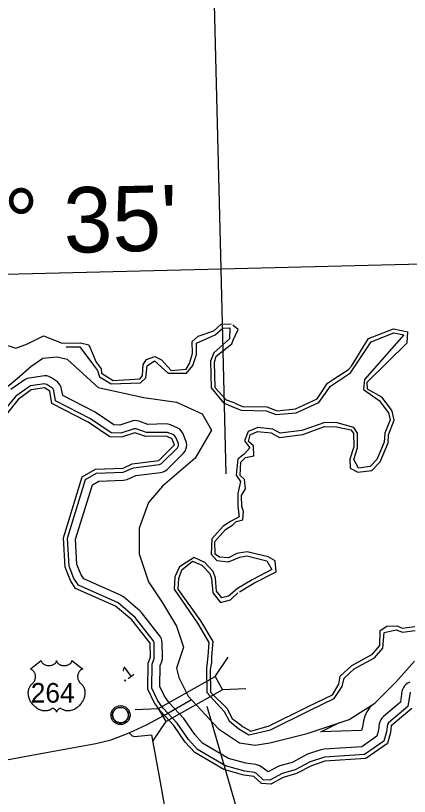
# Model space of a CAD drawing. Extents: x 2532689 to 2764727, y 536648 to 732970.
# Drawn here: x 2741202 to 2745107, y 671354 to 679109 of the extents above; entities that cross this region are included whole.
import ezdxf

# ---------------------------------------------------------------- set-up
doc = ezdxf.new("R2010")
doc.units = 0
for name, color, linetype in [('Exist Boundary Political CountyLine', 7, 'Continuous'), ('Exist Civil Demographics Community CELL', 7, 'Continuous'), ('Exist Hydrographic Bay Label', 7, 'Continuous'), ('Exist Hydrographic Buffer Line', 7, 'Continuous'), ('Exist Hydrographic River Shore', 7, 'Continuous'), ('Exist Road Primary US Attributed', 7, 'Continuous'), ('Exist Road Primary US Shield CELL', 7, 'Continuous'), ('Exist Road Primary US Shield Number Label', 7, 'Continuous'), ('Exist Road Primary US Structure Standard Bridge CELL', 7, 'Continuous'), ('Exist Road Primary US Structure Standard Bridge Number Label', 7, 'Continuous'), ('Exist Road Secondary Mileage Hundredths English Label', 7, 'Continuous'), ('Exist Road Secondary Type 51 Attributed', 7, 'Continuous'), ('Map Preparation Longitude Latitude Label', 7, 'Continuous'), ('Map Preparation Longitude Latitude Lines', 7, 'Continuous')]:
    doc.layers.add(name, color=color, linetype=linetype)

msp = doc.modelspace()

# ---------------------------------------------------------------- linework, layer by layer
at = {"layer": 'Exist Boundary Political CountyLine'}
for points in [[(2742019.3, 675414.2), (2741715.3, 675694.1), (2741609, 675715.4), (2741470.7, 675704.8), (2741353.7, 675619.6), (2741215.4, 675502.6), (2741077.1, 675385.5)], [(2742019.3, 675414.2), (2742474.2, 675314.6), (2742798.3, 675268.3), (2743052.9, 675152.5), (2743145.5, 674990.4), (2742983.5, 674712.5), (2742659.4, 674434.5), (2742520.5, 674272.4), (2742427.9, 674017.6), (2742427.9, 673762.9), (2742520.5, 673484.9), (2742659.4, 673276.5), (2742798.3, 673044.9), (2742867.7, 672836.4), (2742798.3, 672628), (2742821.4, 672535.3), (2742914, 672350), (2743215, 672025.8), (2743423.3, 671886.8), (2743578.9, 671863.8), (2743724.2, 671886.8), (2744094.6, 671979.5), (2744511.3, 672118.4), (2744766, 672280.5), (2744974.3, 672489), (2745159.5, 672697.4)]]:
    msp.add_lwpolyline(points, dxfattribs=at)
at = {"layer": 'Exist Civil Demographics Community CELL'}
msp.add_lwpolyline([(2742164.5, 672173.9), (2742165.5, 672179.5), (2742167.3, 672186), (2742170.2, 672193.2), (2742173.1, 672199), (2742176.5, 672204.7), (2742180.2, 672209.8), (2742184.2, 672214.2), (2742188.8, 672218.8), (2742194.3, 672223.4), (2742199.7, 672227.1), (2742204.6, 672229.9), (2742209.7, 672232.4), (2742215.1, 672234.7), (2742220.8, 672236.5), (2742225.1, 672237.7), (2742229.9, 672238.4), (2742234.1, 672239.1), (2742240.4, 672239.4), (2742244.9, 672239.3), (2742250.5, 672239), (2742255.4, 672238.3), (2742260.3, 672237.3), (2742265.3, 672235.9), (2742270.5, 672233.9), (2742277.2, 672231), (2742283.4, 672227.5), (2742288.5, 672224), (2742293.6, 672220), (2742297, 672216.8), (2742301.1, 672212.4), (2742304.9, 672207.8), (2742308, 672203.2), (2742311.2, 672198.2), (2742313.6, 672193), (2742315.6, 672188), (2742317.2, 672183), (2742318.5, 672178.4), (2742319.6, 672172.3), (2742320.2, 672167.6), (2742320.5, 672161.6), (2742320.3, 672155.8), (2742319.7, 672150.1), (2742318.8, 672144.7), (2742317.1, 672138.5), (2742315.2, 672132.7), (2742313, 672127.6), (2742309.8, 672121.6), (2742306.5, 672116.3), (2742303.1, 672111.6), (2742298.8, 672106.8), (2742293.5, 672101.9), (2742288.5, 672097.8), (2742283.5, 672094.3), (2742279.2, 672091.8), (2742272.4, 672088.6), (2742265.2, 672085.9), (2742259.3, 672084.4), (2742252.7, 672083.1), (2742248.2, 672082.6), (2742243.8, 672082.4), (2742238.2, 672082.4), (2742233.9, 672082.8), (2742228.3, 672083.5), (2742222.3, 672084.8), (2742217.8, 672086.1), (2742212.6, 672088), (2742208, 672090), (2742204.1, 672092.2), (2742197.3, 672096.3), (2742191.7, 672100.6), (2742186.8, 672105.1), (2742182.3, 672109.9), (2742179.1, 672113.9), (2742176.2, 672118.1), (2742172.1, 672125.2), (2742170.3, 672128.7), (2742168.6, 672132.7), (2742166, 672140.9), (2742164.5, 672148), (2742163.8, 672153.1), (2742163.5, 672159.4), (2742163.4, 672164.1), (2742164, 672170.6)], close=True, dxfattribs=at)
for centre, radius in [((2742242.1, 672161.5), 94.3), ((2742241.8, 672161.7), 76.7)]:
    msp.add_circle(centre, radius, dxfattribs=at)
at = {"layer": 'Exist Hydrographic Bay Label'}
msp.add_line((2742634.8, 672204.9), (2742604.6, 672246.7), dxfattribs=at)
at = {"layer": 'Exist Hydrographic Buffer Line'}
for points in [[(2741703.3, 675819.6), (2741839.8, 675820.5), (2741962.8, 675651.2), (2742012.2, 675585.6), (2742032.3, 675522.8), (2742150.2, 675452), (2742439.8, 675460.4), (2742494.3, 675511.1), (2742507, 675630.2), (2742579.2, 675679.6), (2742713.9, 675558.3), (2742897, 675557.8), (2742960.6, 675635.2), (2742994.8, 675742.7), (2742994.2, 675855.3), (2743180.4, 675938.6), (2743257.3, 676005.8), (2743326.8, 676008.6), (2743324, 675899.9), (2743166.1, 675759.4), (2743136.1, 675678.5), (2743141.9, 675411.5), (2743263.1, 675262), (2743361.9, 675220.9), (2743437.3, 675189.3), (2743687.1, 675183), (2743781.4, 675146.9), (2743983.2, 675165), (2744209.4, 675265.7), (2744326, 675429.3), (2744523.3, 675560.1), (2744729.8, 675868.4), (2744953.3, 675957.7), (2745050.9, 675937), (2744660.7, 675495.1), (2744650.8, 675396.6), (2744806.9, 675287.4), (2744900.4, 675164.2), (2744915.2, 675093.4), (2744864.5, 674961), (2744856.5, 674873.7), (2744783.7, 674699.5), (2744716.7, 674629.6), (2744602, 674614.3), (2744556.9, 674698.8), (2744593, 674815.7), (2744591.8, 674963), (2744556.7, 675019.2), (2744391.2, 675063.2), (2744268.6, 675069.2), (2744042, 674987.4), (2743826.5, 674960.5), (2743754.1, 675000.2), (2743605.1, 675019.1), (2743509.3, 674979.5), (2743472.8, 674886.1), (2743523.3, 674817.1), (2743473.4, 674757.4), (2743407, 674703.3), (2743388.7, 674543.8), (2743433.7, 674482.4), (2743407.4, 674362.9), (2743404.7, 674233.1), (2743419.1, 674132.2), (2743334, 674083), (2743261.6, 674038.4), (2743147.8, 673911.6), (2743140.8, 673759.5), (2743199.1, 673697.2), (2743312.1, 673683.3), (2743425.9, 673730.4), (2743496.4, 673742.3), (2743692.6, 673695), (2743744.3, 673607.8), (2743546.6, 673506.2), (2743403.1, 673420.1), (2743314.3, 673343.2), (2743248.5, 673325.4), (2743195.6, 673390.9), (2743184.5, 673522.7), (2743161.5, 673587.8), (2743078.9, 673677.5), (2742973.3, 673725.9), (2742825.7, 673633.8), (2742782.2, 673533.3)], [(2745033.7, 672396.5), (2745018.3, 672289.1), (2744849.3, 672146.2), (2744834.8, 672131.7), (2744822.9, 672114.6), (2744814.1, 672095.7), (2744808.5, 672075.4), (2744801.6, 672011), (2744785.6, 671952.4), (2744635.5, 671846.8), (2744261, 671822.6), (2744230.3, 671816.5), (2744098.4, 671771.7), (2743943.8, 671691.8), (2743822.6, 671657), (2743798, 671647), (2743706, 671596.4), (2743646.1, 671640.3), (2743623.9, 671656.8), (2743604.9, 671665.6), (2743584.6, 671671.1), (2743485.5, 671684.4), (2743314.1, 671731), (2743055.5, 671882.7), (2742979.7, 671967.4), (2742871.2, 672126.9), (2742727.7, 672281.5), (2742701.8, 672317), (2742678.7, 672349), (2742633.1, 672446.1), (2742635.6, 672653.3), (2742650.8, 672693.4), (2742657.1, 672715.4), (2742658.8, 672736.3), (2742655.9, 672879.9), (2742648.5, 672918.4), (2742639.9, 672937.3), (2742449, 673180.9), (2742432.6, 673197.8), (2742270.6, 673335.8), (2742241.1, 673354.2), (2741877.7, 673514.2), (2741851.9, 673554.3), (2741810.5, 673657.5), (2741796.7, 673908.1), (2741962.8, 674448.4), (2742027.2, 674486.5), (2742271.2, 674493.6), (2742308.7, 674500.7), (2742392.8, 674539.9), (2742639.1, 674571.2), (2742664.7, 674577.6), (2742683.8, 674586.4), (2742701, 674598.4), (2742863.2, 674759.2), (2742882.7, 674784.3), (2742891.5, 674803.2), (2742897, 674823.5), (2742898.7, 674844.3), (2742897, 674865.1), (2742891.5, 674885.4), (2742862.6, 674955.2), (2742843.7, 674986.1), (2742829, 675000.9), (2742811.7, 675012.9), (2742737.7, 675044.1), (2742713.5, 675051), (2742692.8, 675052.8), (2742511.7, 675048.5), (2742423.6, 675079.5), (2742383.8, 675086.3), (2742363.1, 675084.4), (2742234.5, 675042.4), (2742174.4, 675045), (2741990.7, 675171.3), (2741668.6, 675334.4), (2741658.3, 675397.9), (2741652.6, 675419.8), (2741643.8, 675438.7), (2741631.7, 675455.9), (2741616.9, 675470.7), (2741557.2, 675512), (2741530.8, 675525.6), (2741510.5, 675531), (2741489.8, 675532.8), (2741337.2, 675509.4), (2741315.7, 675503.7), (2741296.8, 675494.9), (2741155.7, 675394.6)], [(2745114.5, 672389.4), (2745093.3, 672247.7), (2744901.2, 672085.2), (2744889.3, 672068.3), (2744880.3, 671996.1), (2744855.1, 671903.5), (2744663.1, 671768.5), (2744266.4, 671742.8), (2744124.1, 671696), (2743974, 671617.2), (2743844.8, 671580.1), (2743723.8, 671515), (2743657.8, 671519.4), (2743591.3, 671582), (2743570.8, 671592.3), (2743474.9, 671605.1), (2743282.5, 671656.8), (2743004.3, 671820), (2742916.3, 671917.9), (2742804.8, 672081.9), (2742665.9, 672230.4), (2742637, 672270.1), (2742609.3, 672308.2), (2742552.7, 672428.7), (2742555.8, 672668.6), (2742576.1, 672722), (2742575.9, 672878.2), (2742567.3, 672902.1), (2742386.2, 673131.3), (2742218.7, 673274.8), (2741823.8, 673450.7), (2741780.5, 673517.4), (2741731.3, 673640), (2741716.1, 673918), (2741895.6, 674501.5), (2742004.2, 674565.9), (2742269, 674573.5), (2742370, 674617.7), (2742628.8, 674650.6), (2742649.5, 674659.7), (2742807, 674815.9), (2742818.3, 674837.4), (2742816.2, 674858), (2742788.8, 674924.4), (2742771.7, 674943.5), (2742707.8, 674969.9), (2742499, 674968.2), (2742396.9, 675004), (2742376.8, 675005.6), (2742246, 674961.8), (2742148, 674966), (2741945.6, 675105.3), (2741596, 675281.3), (2741579.2, 675385.1), (2741570.6, 675404.4), (2741512.3, 675445.9), (2741489.8, 675452.8), (2741350.3, 675430.5), (2741202.5, 675329.6), (2741085.4, 675182.7)], [(2742782.2, 673533.3), (2742773.8, 673412.9), (2743005.3, 673076.1), (2743118.9, 672883.5), (2743107, 672748), (2743094.7, 672624.2), (2743099.6, 672385), (2743269.2, 672198.2), (2743318.4, 672103.8), (2743414.4, 672025.1), (2743516.1, 671966.9), (2743729.1, 672016.6), (2744122.4, 672212), (2744361.1, 672326.6), (2744441.9, 672446.2), (2744458.9, 672529.4), (2744559.2, 672620), (2744761.2, 672731.2), (2744845.2, 672825.3), (2744858.2, 672980.3), (2744976.5, 673008.3), (2745040.6, 672984.8), (2745165.5, 673003)], [(2745110.8, 672488.4), (2745091.9, 672479.6), (2745074.7, 672467.6), (2745059.9, 672452.8), (2745047.8, 672435.7), (2745039.2, 672416.7), (2745033.7, 672396.5)], [(2744744.9, 672267.1), (2744712.4, 672234.6), (2744684.3, 672194.6), (2744664, 672150.3), (2744651, 672103.2), (2744643.9, 672040.7), (2744632.2, 672006.9), (2744227.8, 671996.5)], [(2744227.8, 671996.5), (2744415.5, 672086.5)]]:
    msp.add_lwpolyline(points, dxfattribs=at)
at = {"layer": 'Exist Hydrographic River Shore'}
for points in [[(2742581.7, 675722.9), (2742649.7, 675689.6), (2742743.7, 675585), (2742893.8, 675597.7), (2742925.7, 675654.8), (2742956.7, 675754.5), (2742953.8, 675872.6), (2743010.8, 675924.2), (2743167.7, 675976.5), (2743240.7, 676045.1), (2743340.8, 676049.2)], [(2743360.7, 675884), (2743407.8, 675992.8), (2743357, 676035.4)], [(2743376.4, 675258.1), (2743452.7, 675226.2), (2743694.7, 675222.9), (2743795.8, 675184.3), (2743978.7, 675204.8), (2744192.8, 675302.1), (2744296.7, 675457.4), (2744353.7, 675499.1), (2744501.8, 675593.8), (2744534.8, 675627.9), (2744702.7, 675900.7), (2744949.8, 675999.4), (2745092.7, 675969)], [(2743433.9, 674673.7), (2743482.9, 674718.4), (2743564.7, 674738.2), (2743562.8, 674836.7), (2743511.8, 674877.3), (2743526.7, 674943.5), (2743600.8, 674979.3), (2743734.9, 674965.1), (2743818.7, 674919.2), (2744051.7, 674948.3), (2744266.8, 675029.3), (2744382.8, 675024.1), (2744525.8, 674993.8), (2744551.8, 674962), (2744554.9, 674827.5), (2744516.7, 674704.5), (2744518.8, 674612.6), (2744594.9, 674573), (2744735.7, 674591.8), (2744817.8, 674677.2), (2744895.9, 674864.3), (2744901.8, 674946.7), (2744956.8, 675090.1), (2744937.7, 675181.2), (2744920.7, 675206.8), (2744833.7, 675318.2), (2744690.8, 675397.8), (2744688.8, 675466.7), (2745086.8, 675860.4), (2745092.7, 675969)], [(2740360.1, 675496.9), (2740519.7, 675537.7), (2740735.8, 675533.4), (2740861.7, 675495.7), (2740953.8, 675506.1), (2741009.7, 675600.2), (2741003.8, 675823.3), (2741061.8, 675851.9), (2741204.7, 675805.2), (2741319.8, 675849.3), (2741476.6, 675927.8), (2741661.8, 675856.5), (2741844.7, 675860.6), (2741928.8, 675837.8), (2741999.7, 675666.6), (2742051.8, 675599.7), (2742052.8, 675557.1), (2742170.7, 675486.3), (2742437.7, 675500.4), (2742461.7, 675534.2), (2742467.7, 675642.8), (2742499.6, 675693.4), (2742581.7, 675722.9)], [(2743181.8, 675412.6), (2743174.7, 675668.1), (2743190.7, 675727.9), (2743345.7, 675849.1), (2743360.7, 675884)], [(2742604.6, 672246.7), (2742574.9, 672287.8), (2742512.8, 672420), (2742515.8, 672676.2), (2742538.8, 672736.3), (2742535.7, 672877.3), (2742354.9, 673106.5), (2742192.9, 673244.4), (2741796.7, 673418.8), (2741744.8, 673498.8), (2741691.7, 673631.3), (2741675.7, 673922.9), (2741861.7, 674528.1), (2741992.8, 674605.6), (2742267.7, 674613.5), (2742358.8, 674656.6), (2742623.7, 674690.3), (2742778.7, 674844.3), (2742751.9, 674908.9), (2742692.8, 674932.8), (2742492.7, 674928), (2742383.8, 674966.3), (2742251.7, 674921.5), (2742134.9, 674926.6), (2741922.8, 675072.4), (2741559.7, 675254.8), (2741539.8, 675378.8), (2741489.8, 675412.8), (2741356.7, 675391), (2741225.7, 675297.1), (2741111.6, 675151.3)], [(2743376.4, 675258.1), (2743359.8, 675265.2), (2743292.8, 675288.7), (2743181.8, 675412.6)], [(2743406, 674088), (2743456.8, 674100.1), (2743462.8, 674182.4), (2743444.7, 674234.2), (2743441.9, 674342.4), (2743481.8, 674409.7), (2743471.8, 674501.2), (2743428.7, 674542.3), (2743433.9, 674673.7)], [(2743414, 673768.9), (2743396.7, 673766), (2743314.7, 673723.2), (2743222.9, 673729.4), (2743180.8, 673760.5), (2743177.7, 673885.2), (2743282.7, 674004.4), (2743356.8, 674050.1), (2743389.8, 674084.2), (2743406, 674088)], [(2743423.8, 673385.8), (2743564.9, 673470.7), (2743786.8, 673584.7), (2743775.9, 673692.6), (2743707.8, 673732.6), (2743497.8, 673783.2), (2743414, 673768.9)], [(2743139.6, 672386), (2743133.9, 672615.8), (2743148.8, 672685.4), (2743146.8, 672744.5), (2743159.9, 672892.8), (2743038.7, 673098), (2742813.8, 673410.7), (2742819.7, 673519.3), (2742850.9, 673602.7), (2742957.7, 673689.1), (2743049.8, 673650.1), (2743126.9, 673567.8), (2743144.7, 673519.4), (2743156.8, 673375.4), (2743233.7, 673280), (2743333.8, 673307), (2743406.8, 673375.6)], [(2743438.8, 672056.8), (2743457.6, 672046.2), (2743535.8, 672001.7), (2743717.9, 672055), (2744104.8, 672248), (2744343.9, 672362.7), (2744407.9, 672467.1), (2744421.8, 672549.7), (2744535.8, 672652.9), (2744741.9, 672766.3), (2744814.9, 672851.3), (2744818.8, 673002.6), (2744884.8, 673044.6), (2744984.9, 673048.6), (2745034.9, 673024.4), (2745159.8, 673042.6)], [(2743438.8, 672056.8), (2743353.9, 672122.3), (2743301.8, 672222), (2743139.6, 672386)], [(2745130.9, 672227), (2744926.8, 672054.6), (2744919.9, 671988.6), (2744889.9, 671879.1), (2744676.9, 671729.2), (2744268.8, 671702.9), (2744136.8, 671658.1), (2743988.9, 671580), (2743855.9, 671541.7), (2743732.8, 671474.3), (2743641, 671480.5), (2743563.9, 671552.9), (2743469.5, 671565.5), (2743450.9, 671568)], [(2743450.9, 671568), (2743266.9, 671619.7), (2742978.8, 671788.6), (2742884.9, 671893.2), (2742772, 672059.4), (2742634.8, 672204.9)]]:
    msp.add_lwpolyline(points, dxfattribs=at)
at = {"layer": 'Exist Road Primary US Attributed'}
for points in [[(2742327.8, 671984.4), (2742500.4, 672063.6), (2742671.2, 672158.1), (2742945.3, 672316.3)], [(2735894.9, 669759.7), (2736147.1, 669804.7), (2736286.4, 669839.3), (2736384.3, 669869.3), (2736466.7, 669902.4), (2736618.6, 669976.8), (2736873.3, 670121.7), (2737119.4, 670265.8), (2737641.9, 670569.8), (2738177.9, 670880), (2738470.2, 671051.2), (2738719, 671193.1), (2738817.6, 671242), (2738900.6, 671280.1), (2738968.5, 671305.1), (2739107.8, 671348), (2739172.3, 671360.9), (2741075.6, 671711.5), (2741524.4, 671793.5), (2741998.9, 671878.3), (2742150.5, 671917), (2742327.8, 671984.4)]]:
    msp.add_lwpolyline(points, dxfattribs=at)
at = {"layer": 'Exist Road Primary US Shield CELL'}
msp.add_lwpolyline([(2741456.1, 672703.9), (2741456.4, 672699.5), (2741457.4, 672694.3), (2741458.2, 672691.6), (2741460.7, 672686.5), (2741464.7, 672680.4), (2741470.3, 672674.4), (2741476.7, 672669.2), (2741480.9, 672666.4), (2741488.2, 672662.5), (2741496.4, 672659.1), (2741505.6, 672656.4), (2741514.9, 672654.6), (2741525.2, 672653.4), (2741535.3, 672653.2), (2741546.2, 672654.1), (2741558.2, 672656.4), (2741563.8, 672657.8), (2741570, 672660), (2741575.8, 672662.3), (2741582.1, 672665.7), (2741587.2, 672669), (2741591.2, 672671.9), (2741596.9, 672677.3), (2741601.4, 672682.9), (2741603.2, 672686), (2741604.9, 672689), (2741607.1, 672695.4), (2741607.7, 672698.3), (2741608.2, 672704.1), (2741608.5, 672699.2), (2741609, 672696.1), (2741609.9, 672693.1), (2741611.1, 672689.9), (2741613.4, 672685.4), (2741615.9, 672681.6), (2741620.6, 672676), (2741623.6, 672673.3), (2741626.3, 672671.1), (2741633.5, 672666.1), (2741641.9, 672661.8), (2741646.1, 672660), (2741650.3, 672658.5), (2741655.7, 672656.9), (2741661.3, 672655.6), (2741666.8, 672654.6), (2741672.5, 672653.8), (2741678.3, 672653.4), (2741683, 672653.2), (2741688.8, 672653.3), (2741694.1, 672653.6), (2741699.6, 672654.2), (2741705.6, 672655.2), (2741710.4, 672656.3), (2741716.8, 672658), (2741722.6, 672660.1), (2741727.7, 672662.3), (2741734.3, 672665.7), (2741739.6, 672669.1), (2741743.5, 672672.2), (2741748.1, 672676.5), (2741752.5, 672681.6), (2741755.1, 672685.3), (2741756.9, 672689.1), (2741758.6, 672693.1), (2741759.7, 672697.4), (2741760.2, 672701.1), (2741760.3, 672704.3), (2741866.5, 672619.6), (2741864, 672618.6), (2741858.3, 672615.8), (2741853.7, 672613.1), (2741846.4, 672608), (2741843.2, 672605.1), (2741840.1, 672602.2), (2741837.2, 672599), (2741834.7, 672596.1), (2741831.6, 672591.8), (2741828.8, 672587.5), (2741826.1, 672582.8), (2741824.1, 672578.8), (2741820.9, 672570.2), (2741819.3, 672564.8), (2741818.3, 672560.2), (2741817, 672550.7), (2741816.7, 672546.2), (2741816.7, 672541.8), (2741817, 672537.1), (2741817.4, 672532.5), (2741818.2, 672527.8), (2741819, 672523.7), (2741820.3, 672518.6), (2741822.2, 672512.7), (2741824.5, 672507), (2741829.4, 672497.7), (2741835.6, 672488.3), (2741840.1, 672483.1), (2741844.5, 672478.5), (2741851, 672473), (2741854.6, 672469.9), (2741858.7, 672465.8), (2741865.3, 672458.1), (2741868, 672454.4), (2741870.7, 672450.3), (2741873.3, 672446.1), (2741875.8, 672441.6), (2741877.8, 672437.6), (2741881.5, 672428.5), (2741884.2, 672419.7), (2741885.5, 672415), (2741887.5, 672404.6), (2741888.2, 672399.5), (2741889, 672389.3), (2741889.1, 672377), (2741888.1, 672365.3), (2741885.9, 672351.7), (2741884.1, 672343.5), (2741881.3, 672334), (2741878.6, 672325.8), (2741873.8, 672313.7), (2741869.5, 672304.9), (2741863.9, 672294.6), (2741860, 672288.4), (2741855.6, 672281.7), (2741850, 672274.1), (2741843.5, 672265.9), (2741835.6, 672257.3), (2741829.3, 672250.9), (2741821, 672243.5), (2741816, 672239.4), (2741808.8, 672234), (2741799, 672227.5), (2741789.4, 672221.9), (2741781.1, 672217.7), (2741773.9, 672214.5), (2741764.5, 672210.9), (2741748.8, 672206.6), (2741743.1, 672205.4), (2741736.3, 672204.4), (2741729.9, 672203.8), (2741723.8, 672203.4), (2741715.5, 672203.4), (2741707.3, 672204), (2741699.5, 672205.2), (2741691.4, 672206.9), (2741682.9, 672209.4), (2741675.2, 672212.4), (2741667.4, 672216.2), (2741654.3, 672224.5), (2741650.5, 672226.5), (2741648.4, 672227.1), (2741643.3, 672227.3), (2741638.5, 672226.3), (2741633.6, 672224.4), (2741630.7, 672222.8), (2741626.7, 672220.2), (2741623.7, 672217.8), (2741620.1, 672214.4), (2741617.6, 672211.5), (2741615.7, 672209.2), (2741612, 672203.4), (2741610.6, 672200.6), (2741609.3, 672197.1), (2741608, 672191.8), (2741606.4, 672198.4), (2741604.4, 672202.8), (2741602.2, 672206.6), (2741599.8, 672209.9), (2741596.1, 672214.2), (2741592.8, 672217.4), (2741588.8, 672220.7), (2741584.5, 672223.2), (2741581.1, 672225), (2741577.9, 672226.2), (2741574.1, 672227.1), (2741571, 672227.4), (2741568.4, 672227.3), (2741564.9, 672226.5), (2741560.1, 672223.1), (2741555.5, 672219.9), (2741550.5, 672216.8), (2741544.6, 672213.7), (2741540.3, 672211.7), (2741535.2, 672209.7), (2741529.1, 672207.7), (2741522.6, 672206), (2741515.9, 672204.7), (2741510, 672203.7), (2741503.7, 672203.2), (2741497.9, 672203), (2741492, 672203), (2741486.4, 672203.5), (2741479.9, 672204), (2741471.9, 672205.2), (2741465.2, 672206.7), (2741458.2, 672208.6), (2741451, 672210.9), (2741443.3, 672213.8), (2741433.6, 672218), (2741426.9, 672221.5), (2741416.3, 672227.6), (2741403.9, 672236.2), (2741394.5, 672243.8), (2741387.6, 672250), (2741377.5, 672260.3), (2741371.6, 672267), (2741362.2, 672279.1), (2741356.3, 672287.8), (2741352.4, 672294.2), (2741346.8, 672304.5), (2741343.7, 672311), (2741339.6, 672320.4), (2741336.5, 672329), (2741333.8, 672337.2), (2741332.4, 672342.4), (2741330.4, 672351.5), (2741329.2, 672358), (2741328, 672366.8), (2741327.3, 672376.2), (2741327.2, 672384.8), (2741327.4, 672391.9), (2741328.3, 672400.3), (2741329.7, 672409.1), (2741331.4, 672416.7), (2741332.9, 672422.2), (2741335.2, 672428.9), (2741338.1, 672436.2), (2741341.7, 672443.2), (2741345, 672449.1), (2741349.2, 672455.4), (2741353.4, 672460.7), (2741358.8, 672466.6), (2741364.4, 672472), (2741369.6, 672476.2), (2741375.8, 672482.2), (2741379, 672485.9), (2741382.8, 672491), (2741385.9, 672495.7), (2741388.4, 672499.9), (2741391.6, 672506.1), (2741393.5, 672510.7), (2741396, 672517.9), (2741397.2, 672522.9), (2741398.5, 672529.4), (2741399.3, 672535.5), (2741399.6, 672543.1), (2741399.4, 672549.4), (2741398.6, 672556.7), (2741397.2, 672563.7), (2741395.5, 672569.9), (2741392.9, 672576.9), (2741390.5, 672582.1), (2741386.4, 672589.1), (2741381.9, 672595.5), (2741377.2, 672600.8), (2741372.5, 672605.5), (2741368, 672609), (2741363.7, 672612.1), (2741358.3, 672615.4), (2741353.1, 672617.9), (2741349.8, 672619.3)], close=True, dxfattribs=at)
at = {"layer": 'Exist Road Primary US Structure Standard Bridge CELL'}
for p, q in [((2743181.1, 672543.4), (2743311.2, 672736.3)), ((2743253.5, 672415.3), (2743485.9, 672427)), ((2742387.1, 672215.6), (2742619.5, 672227.3)), ((2742563.5, 671903.3), (2742693.5, 672096.2))]:
    msp.add_line(p, q, dxfattribs=at)
msp.add_lwpolyline([(2742619.5, 672227.3), (2743180.8, 672544), (2743254.8, 672413), (2742693.5, 672096.2)], close=True, dxfattribs=at)
at = {"layer": 'Exist Road Primary US Structure Standard Bridge Number Label'}
msp.add_lwpolyline([(2743097.9, 672250.7), (2744024.2, 669055), (2739569.5, 666469.1)], dxfattribs=at)
at = {"layer": 'Exist Road Secondary Type 51 Attributed'}
msp.add_lwpolyline([(2742327.8, 671984.4), (2742359, 671956.8), (2742382.3, 671947.2), (2742548.5, 671964.6), (2742634.1, 671495.7), (2742710.2, 671064.9)], dxfattribs=at)
at = {"layer": 'Map Preparation Longitude Latitude Lines'}
for points in [[(2743291, 674557.4), (2743239.8, 676592.7), (2743021.3, 685265.3)], [(2723311.2, 676099.1), (2743239.8, 676592.7), (2747219.8, 676694.6)]]:
    msp.add_lwpolyline(points, dxfattribs=at)

# ---------------------------------------------------------------- texts
at = {"layer": 'Exist Road Primary US Shield Number Label'}
msp.add_text('264', height=195, dxfattribs=at).set_placement((2741352.2, 672285.2))
at = {"layer": 'Exist Road Secondary Mileage Hundredths English Label'}
msp.add_text('.1', height=125, rotation=36.2289, dxfattribs=at).set_placement((2742274.2, 672483.1))
at = {"layer": 'Map Preparation Longitude Latitude Label'}
msp.add_text("35° 35'", height=650, rotation=1.41887, dxfattribs=at).set_placement((2740128.8, 676712.5))

doc.saveas('drawing.dxf')
